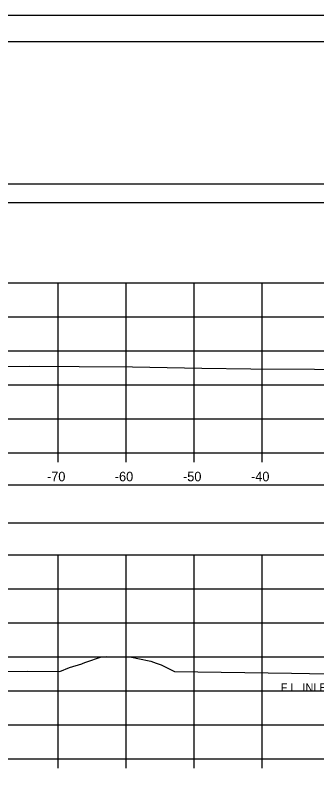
# Model space of a CAD drawing. Extents: x 1369627 to 1374022, y 380035 to 398173.
# Drawn here: x 1372022.2 to 1372066.5, y 388034.2 to 388145.6 of the extents above; entities that cross this region are included whole.
import ezdxf

# ---------------------------------------------------------------- set-up
doc = ezdxf.new("R2010")
doc.units = 0
for name, color, linetype in [('Default', 7, 'Continuous'), ('R_Axis', 7, 'Continuous'), ('R_Axis Annot', 7, 'Continuous'), ('R_Border', 7, 'Continuous'), ('R_Border Notes', 7, 'Continuous'), ('R_Exist Surface', 7, 'Continuous'), ('R_Grid', 7, 'Continuous'), ('R_No Plot', 7, 'Continuous')]:
    doc.layers.add(name, color=color, linetype=linetype)

msp = doc.modelspace()

# ---------------------------------------------------------------- linework, layer by layer
at = {"layer": 'Default'}
for points in [[(1371948.53, 388118.07), (1372248.53, 388118.07), (1372248.53, 388120.77), (1371948.53, 388120.77)], [(1371948.53, 388070.97), (1372248.53, 388070.97), (1372248.53, 388076.49), (1371948.53, 388076.49)]]:
    msp.add_lwpolyline(points, close=True, dxfattribs=at)
at = {"layer": 'R_Axis'}
for p, q in [((1371948.53, 388081.26), (1372248.53, 388081.26)), ((1372028.53, 388079.86), (1372028.53, 388081.26)), ((1372038.53, 388079.86), (1372038.53, 388081.26)), ((1372048.53, 388079.86), (1372048.53, 388081.26)), ((1372058.53, 388079.86), (1372058.53, 388081.26)), ((1371948.53, 388036.26), (1372248.53, 388036.26)), ((1372028.53, 388034.86), (1372028.53, 388036.26)), ((1372038.53, 388034.86), (1372038.53, 388036.26)), ((1372048.53, 388034.86), (1372048.53, 388036.26)), ((1372058.53, 388034.86), (1372058.53, 388036.26))]:
    msp.add_line(p, q, dxfattribs=at)
at = {"layer": 'R_Border'}
msp.add_line((1371940.53, 388141.72), (1372256.71, 388141.72), dxfattribs=at)
at = {"layer": 'R_Exist Surface'}
for points in [[(1372014.37, 388093.88), (1372024.29, 388093.97), (1372031.62, 388093.95), (1372039.44, 388093.89), (1372049.65, 388093.68), (1372056.85, 388093.62), (1372066.21, 388093.56), (1372076.82, 388093.52)], [(1372015.62, 388049.1), (1372023.98, 388049.12), (1372028.77, 388049.07), (1372030.18, 388049.65), (1372031.97, 388050.2), (1372032.18, 388050.33), (1372032.57, 388050.47), (1372034.9, 388051.26), (1372035.63, 388051.29), (1372039.07, 388051.24), (1372041.89, 388050.66), (1372042.13, 388050.62), (1372042.93, 388050.29), (1372043.68, 388050.07), (1372045.64, 388049.09), (1372062.83, 388048.82), (1372073.46, 388048.65)]]:
    msp.add_lwpolyline(points, dxfattribs=at)
at = {"layer": 'R_Grid'}
for p, q in [((1371948.53, 388106.26), (1372248.53, 388106.26)), ((1372028.53, 388081.26), (1372028.53, 388106.26)), ((1372038.53, 388081.26), (1372038.53, 388106.26)), ((1372048.53, 388081.26), (1372048.53, 388106.26)), ((1372058.53, 388081.26), (1372058.53, 388106.26)), ((1371948.53, 388101.26), (1372248.53, 388101.26)), ((1371948.53, 388096.26), (1372248.53, 388096.26)), ((1371948.53, 388091.26), (1372248.53, 388091.26)), ((1371948.53, 388086.26), (1372248.53, 388086.26)), ((1371948.53, 388081.26), (1372248.53, 388081.26)), ((1371948.53, 388066.26), (1372248.53, 388066.26)), ((1372028.53, 388036.26), (1372028.53, 388066.26)), ((1372038.53, 388036.26), (1372038.53, 388066.26)), ((1372048.53, 388036.26), (1372048.53, 388066.26)), ((1372058.53, 388036.26), (1372058.53, 388066.26)), ((1371948.53, 388061.26), (1372248.53, 388061.26)), ((1371948.53, 388056.26), (1372248.53, 388056.26)), ((1371948.53, 388051.26), (1372248.53, 388051.26)), ((1371948.53, 388046.26), (1372248.53, 388046.26)), ((1371948.53, 388041.26), (1372248.53, 388041.26)), ((1371948.53, 388036.26), (1372248.53, 388036.26))]:
    msp.add_line(p, q, dxfattribs=at)
at = {"layer": 'R_No Plot'}
msp.add_line((1371928.13, 388145.62), (1372261.46, 388145.62), dxfattribs=at)
for points in [[(1371928.12, 388145.62), (1372261.46, 388145.62), (1372261.46, 387932.28), (1371928.12, 387932.28)], [(1372174.45, 388141.72), (1372194.07, 388141.72), (1372194.07, 388131.84), (1372210.18, 388131.84), (1372233.38, 388131.84), (1372233.38, 388099.17), (1372256.59, 388099.17), (1372256.71, 387936.26), (1371940.53, 387936.26), (1371940.53, 388141.72)]]:
    msp.add_lwpolyline(points, close=True, dxfattribs=at)

# ---------------------------------------------------------------- texts
at = {"layer": 'R_Axis Annot'}
for s, p in [('-70', (1372026.87, 388077.06)), ('-60', (1372036.84, 388077.06)), ('-50', (1372046.87, 388077.06)), ('-40', (1372056.87, 388077.06))]:
    msp.add_text(s, height=1.4, dxfattribs=at).set_placement(p)
at = {"layer": 'R_Border Notes'}
msp.add_text('F.L. INLET=237.46', height=1.2, dxfattribs=at).set_placement((1372061.22, 388046.12))

doc.saveas('drawing.dxf')
